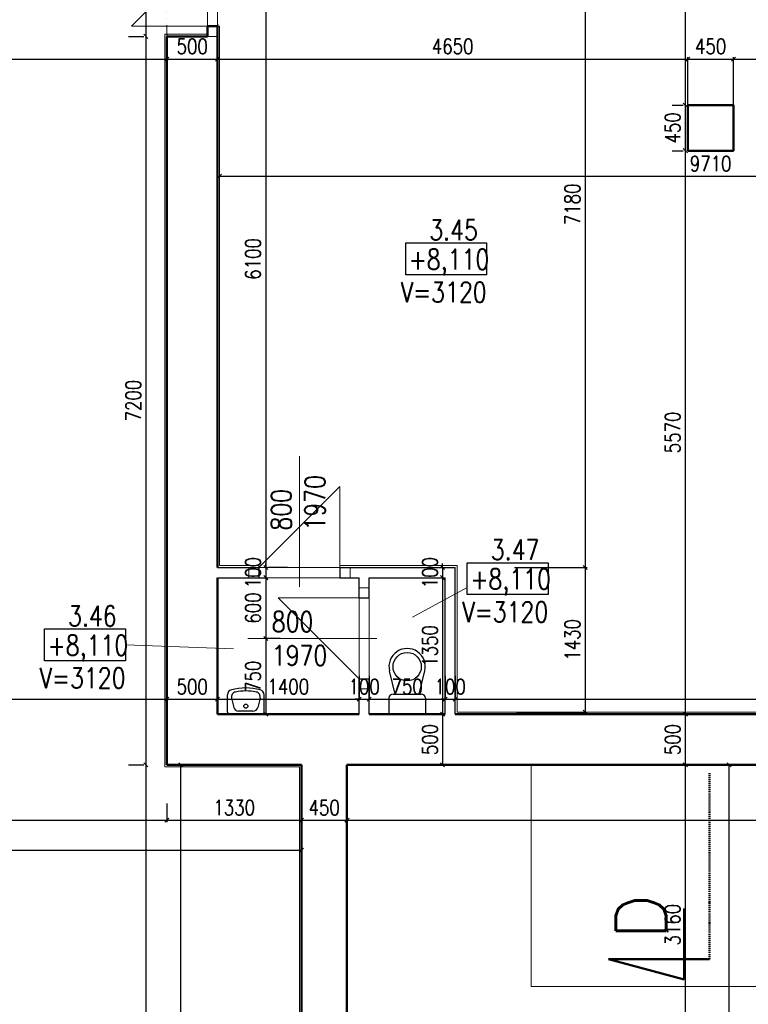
# Model space of a CAD drawing. Header units: millimetres. Extents: x -238874 to 551972, y -298952 to 658415.
# Tile 598 of 656: x 57042 to 64246, y 304621 to 314352. Entities that reach past the tile are written whole.
import ezdxf

# ---------------------------------------------------------------- set-up
doc = ezdxf.new("R2010")
doc.units = ezdxf.units.MM
doc.header["$LTSCALE"] = 20
doc.linetypes.add('DASHDOT', pattern=[1, 0.5, -0.25, 0, -0.25])
doc.linetypes.add('DIVIDE2', pattern=[15.875, 6.35, -3.175, 0, -3.175, 0, -3.175])
for name, color, linetype in [('CZ', 255, 'Continuous'), ('KOTY', 8, 'Continuous'), ('ODPADY', 42, 'Continuous'), ('ZDP', 50, 'Continuous')]:
    doc.layers.add(name, color=color, linetype=linetype)
doc.layers.add('NOSNÉ', color=8, linetype='Continuous', lineweight=50)
doc.layers.add('PRUCHODY', color=7, linetype='Continuous', lineweight=18)
doc.styles.add('ROMANS', font='romans', dxfattribs={"width": 0.8})
doc.styles.add('SIMPLEX', font='SIMPLEX.shx', dxfattribs={"width": 0.8, "bigfont": 'CAD13.shx'})
doc.styles.get("Standard").update_dxf_attribs({"font": 'simplex.shx', "width": 0.8})
doc.dimstyles.new('CKA', dxfattribs={"dimtxt": 200, "dimasz": 40, "dimexe": 20, "dimexo": 0.2, "dimgap": 50, "dimtad": 1, "dimdec": 0, "dimrnd": 1, "dimzin": 0, "dimdsep": 46, "dimtxsty": 'Standard', "dimblk1": 'OBLIQUE', "dimblk2": 'OBLIQUE', "dimsah": 1, "dimcen": 0.09, "dimclrd": 253, "dimclre": 253, "dimclrt": 253, "dimadec": 0, "dimazin": 0, "dimtfac": 1, "dimtdec": 0, "dimtix": 1, "dimtmove": 2, "dimatfit": 3, "dimfxl": 1, "dimtolj": 1, "dimtzin": 0, "dimarcsym": 0})

# ---------------------------------------------------------------- blocks, each defined once
blk = doc.blocks.new('_OBLIQUE')
at = {"color": 0, "linetype": 'ByBlock'}
blk.add_line((-0.5, -0.5), (0.5, 0.5), dxfattribs=at)
blk = doc.blocks.new('*D2866')
at = {"layer": 'DEFPOINTS', "color": 0, "transparency": 16777216}
for p in [(63623.1, 313507), (63873, 313507), (63873, 313057)]:
    blk.add_point(p, dxfattribs=at)
at = {"layer": 'KOTY', "lineweight": -2, "transparency": 16777216}
for p, q in [((63492.2, 313507), (63603.1, 313507)), ((63623.1, 313057), (63623.1, 313507))]:
    blk.add_line(p, q, dxfattribs=at)
at = {"layer": 'KOTY', "lineweight": -2, "transparency": 16777216, "xscale": 40, "yscale": 40, "zscale": 40}
for p, rotation in [((63623.1, 313507), 90), ((63623.1, 313057), 270)]:
    blk.add_blockref('_OBLIQUE', p, dxfattribs=dict(at, rotation=rotation))
at = {"layer": 'KOTY', "transparency": 16777216, "insert": (63498.1, 313282), "char_height": 150, "attachment_point": 5, "rotation": 90, "style": 'SIMPLEX'}
blk.add_mtext('\\A1;450', dxfattribs=at)
blk = doc.blocks.new('*D2867')
at = {"layer": 'DEFPOINTS', "color": 0, "transparency": 16777216}
for p in [(63623.1, 319087), (63948, 319087), (63873, 313507)]:
    blk.add_point(p, dxfattribs=at)
at = {"layer": 'KOTY', "lineweight": -2, "transparency": 16777216}
for p, q in [((63567.2, 319087), (63603.1, 319087)), ((63623.1, 313507), (63623.1, 319087))]:
    blk.add_line(p, q, dxfattribs=at)
at = {"layer": 'KOTY', "lineweight": -2, "transparency": 16777216, "xscale": 40, "yscale": 40, "zscale": 40}
for p, rotation in [((63623.1, 319087), 90), ((63623.1, 313507), 270)]:
    blk.add_blockref('_OBLIQUE', p, dxfattribs=dict(at, rotation=rotation))
at = {"layer": 'KOTY', "transparency": 16777216, "insert": (63498.1, 316297), "char_height": 150, "attachment_point": 5, "rotation": 90, "style": 'SIMPLEX'}
blk.add_mtext('\\A1;5580', dxfattribs=at)
blk = doc.blocks.new('*D2868')
at = {"layer": 'DEFPOINTS', "color": 0, "transparency": 16777216}
for p in [(68728, 312803.5), (59018, 311622), (68728, 311622)]:
    blk.add_point(p, dxfattribs=at)
at = {"layer": 'KOTY', "lineweight": -2, "transparency": 16777216}
for p, q in [((59018, 312803.5), (68728, 312803.5)), ((68728, 312002.8), (68728, 312823.5))]:
    blk.add_line(p, q, dxfattribs=at)
at = {"layer": 'KOTY', "lineweight": -2, "transparency": 16777216, "xscale": 40, "yscale": 40, "zscale": 40, "rotation": 180}
blk.add_blockref('_OBLIQUE', (59018, 312803.5), dxfattribs=at)
at = {"layer": 'KOTY', "lineweight": -2, "transparency": 16777216, "xscale": 40, "yscale": 40, "zscale": 40}
blk.add_blockref('_OBLIQUE', (68728, 312803.5), dxfattribs=at)
at = {"layer": 'KOTY', "transparency": 16777216, "insert": (63873, 312928.5), "char_height": 150, "attachment_point": 5, "style": 'SIMPLEX'}
blk.add_mtext('\\A1;9710', dxfattribs=at)
blk = doc.blocks.new('*D2869')
at = {"layer": 'DEFPOINTS', "color": 0, "transparency": 16777216}
for p in [(58998, 313927.3), (63648, 313962.5), (63648, 312922.3)]:
    blk.add_point(p, dxfattribs=at)
at = {"layer": 'KOTY', "lineweight": -2, "transparency": 16777216}
for p, q in [((58998, 313962.5), (63648, 313962.5)), ((63648, 313303.1), (63648, 313982.5))]:
    blk.add_line(p, q, dxfattribs=at)
at = {"layer": 'KOTY', "lineweight": -2, "transparency": 16777216, "xscale": 40, "yscale": 40, "zscale": 40, "rotation": 180}
blk.add_blockref('_OBLIQUE', (58998, 313962.5), dxfattribs=at)
at = {"layer": 'KOTY', "lineweight": -2, "transparency": 16777216, "xscale": 40, "yscale": 40, "zscale": 40}
blk.add_blockref('_OBLIQUE', (63648, 313962.5), dxfattribs=at)
at = {"layer": 'KOTY', "transparency": 16777216, "insert": (61323, 314087.5), "char_height": 150, "attachment_point": 5, "style": 'SIMPLEX'}
blk.add_mtext('\\A1;4650', dxfattribs=at)
blk = doc.blocks.new('*D2870')
at = {"layer": 'DEFPOINTS', "color": 0, "transparency": 16777216}
for p in [(68748, 307635), (61348, 307487), (68748, 307487)]:
    blk.add_point(p, dxfattribs=at)
at = {"layer": 'KOTY', "lineweight": -2, "transparency": 16777216}
for p, q in [((68748, 307867.8), (68748, 307655)), ((61348, 307635), (68748, 307635))]:
    blk.add_line(p, q, dxfattribs=at)
at = {"layer": 'KOTY', "lineweight": -2, "transparency": 16777216, "xscale": 40, "yscale": 40, "zscale": 40, "rotation": 180}
blk.add_blockref('_OBLIQUE', (61348, 307635), dxfattribs=at)
at = {"layer": 'KOTY', "lineweight": -2, "transparency": 16777216, "xscale": 40, "yscale": 40, "zscale": 40}
blk.add_blockref('_OBLIQUE', (68748, 307635), dxfattribs=at)
at = {"layer": 'KOTY', "transparency": 16777216, "insert": (65048, 307760), "char_height": 150, "attachment_point": 5, "style": 'SIMPLEX'}
blk.add_mtext('\\A1;7400', dxfattribs=at)
blk = doc.blocks.new('*D2871')
at = {"layer": 'DEFPOINTS', "color": 0, "transparency": 16777216}
for p in [(61248, 307487), (63623.1, 307487), (60278, 306987)]:
    blk.add_point(p, dxfattribs=at)
at = {"layer": 'KOTY', "lineweight": -2, "transparency": 16777216}
for p, q in [((61628.7, 307487), (63643.1, 307487)), ((63623.1, 306987), (63623.1, 307487))]:
    blk.add_line(p, q, dxfattribs=at)
at = {"layer": 'KOTY', "lineweight": -2, "transparency": 16777216, "xscale": 40, "yscale": 40, "zscale": 40}
for p, rotation in [((63623.1, 307487), 90), ((63623.1, 306987), 270)]:
    blk.add_blockref('_OBLIQUE', p, dxfattribs=dict(at, rotation=rotation))
at = {"layer": 'KOTY', "transparency": 16777216, "insert": (63498.1, 307237), "char_height": 150, "attachment_point": 5, "rotation": 90, "style": 'SIMPLEX'}
blk.add_mtext('\\A1;500', dxfattribs=at)
blk = doc.blocks.new('*D2872')
at = {"layer": 'DEFPOINTS', "color": 0, "transparency": 16777216}
for p in [(60278, 306987), (63623.1, 306987), (60278, 303827)]:
    blk.add_point(p, dxfattribs=at)
at = {"layer": 'KOTY', "lineweight": -2, "transparency": 16777216}
for p, q in [((60658.7, 306987), (63643.1, 306987)), ((63623.1, 303827), (63623.1, 306987))]:
    blk.add_line(p, q, dxfattribs=at)
at = {"layer": 'KOTY', "lineweight": -2, "transparency": 16777216, "xscale": 40, "yscale": 40, "zscale": 40}
for p, rotation in [((63623.1, 306987), 90), ((63623.1, 303827), 270)]:
    blk.add_blockref('_OBLIQUE', p, dxfattribs=dict(at, rotation=rotation))
at = {"layer": 'KOTY', "transparency": 16777216, "insert": (63498.1, 305407), "char_height": 150, "attachment_point": 5, "rotation": 90, "style": 'SIMPLEX'}
blk.add_mtext('\\A1;3160', dxfattribs=at)
blk = doc.blocks.new('*D2874')
at = {"layer": 'DEFPOINTS', "color": 0, "transparency": 16777216}
for p in [(60278, 306987), (69248, 306987), (69248, 306439.4)]:
    blk.add_point(p, dxfattribs=at)
at = {"layer": 'KOTY', "lineweight": -2, "transparency": 16777216}
for p, q in [((69248, 306606.2), (69248, 306419.4)), ((60278, 306439.4), (69248, 306439.4))]:
    blk.add_line(p, q, dxfattribs=at)
at = {"layer": 'KOTY', "lineweight": -2, "transparency": 16777216, "xscale": 40, "yscale": 40, "zscale": 40, "rotation": 180}
blk.add_blockref('_OBLIQUE', (60278, 306439.4), dxfattribs=at)
at = {"layer": 'KOTY', "lineweight": -2, "transparency": 16777216, "xscale": 40, "yscale": 40, "zscale": 40}
blk.add_blockref('_OBLIQUE', (69248, 306439.4), dxfattribs=at)
at = {"layer": 'KOTY', "transparency": 16777216, "insert": (64763, 306564.4), "char_height": 150, "attachment_point": 5, "style": 'SIMPLEX'}
blk.add_mtext('\\A1;8970', dxfattribs=at)
blk = doc.blocks.new('*D2875')
at = {"layer": 'DEFPOINTS', "color": 0, "transparency": 16777216}
for p in [(63623.1, 313057), (63873, 313057), (61248, 307487)]:
    blk.add_point(p, dxfattribs=at)
at = {"layer": 'KOTY', "lineweight": -2, "transparency": 16777216}
for p, q in [((63492.2, 313057), (63603.1, 313057)), ((63623.1, 307487), (63623.1, 313057))]:
    blk.add_line(p, q, dxfattribs=at)
at = {"layer": 'KOTY', "lineweight": -2, "transparency": 16777216, "xscale": 40, "yscale": 40, "zscale": 40}
for p, rotation in [((63623.1, 313057), 90), ((63623.1, 307487), 270)]:
    blk.add_blockref('_OBLIQUE', p, dxfattribs=dict(at, rotation=rotation))
at = {"layer": 'KOTY', "transparency": 16777216, "insert": (63498.1, 310272), "char_height": 150, "attachment_point": 5, "rotation": 90, "style": 'SIMPLEX'}
blk.add_mtext('\\A1;5570', dxfattribs=at)
blk = doc.blocks.new('*D2883')
at = {"layer": 'DEFPOINTS', "color": 0, "transparency": 16777216}
for p in [(58636.2, 306987), (59828, 306987), (59828, 297122)]:
    blk.add_point(p, dxfattribs=at)
at = {"layer": 'KOTY', "lineweight": -2, "transparency": 16777216}
for p, q in [((59447.2, 306987), (58616.2, 306987)), ((58636.2, 297122), (58636.2, 306987))]:
    blk.add_line(p, q, dxfattribs=at)
at = {"layer": 'KOTY', "lineweight": -2, "transparency": 16777216, "xscale": 40, "yscale": 40, "zscale": 40}
for p, rotation in [((58636.2, 306987), 90), ((58636.2, 297122), 270)]:
    blk.add_blockref('_OBLIQUE', p, dxfattribs=dict(at, rotation=rotation))
at = {"layer": 'KOTY', "transparency": 16777216, "insert": (58511.2, 302054.5), "char_height": 150, "attachment_point": 5, "rotation": 90, "style": 'SIMPLEX'}
blk.add_mtext('\\A1;9865', dxfattribs=at)
blk = doc.blocks.new('*D2899')
at = {"layer": 'DEFPOINTS', "color": 0, "transparency": 16777216}
for p in [(53248, 314317.3), (58498, 313962.5), (58498, 313827.3)]:
    blk.add_point(p, dxfattribs=at)
at = {"layer": 'KOTY', "lineweight": -2, "transparency": 16777216}
for p, q in [((58498, 314208.1), (58498, 313982.5)), ((53248, 313962.5), (58498, 313962.5))]:
    blk.add_line(p, q, dxfattribs=at)
at = {"layer": 'KOTY', "lineweight": -2, "transparency": 16777216, "xscale": 40, "yscale": 40, "zscale": 40, "rotation": 180}
blk.add_blockref('_OBLIQUE', (53248, 313962.5), dxfattribs=at)
at = {"layer": 'KOTY', "lineweight": -2, "transparency": 16777216, "xscale": 40, "yscale": 40, "zscale": 40}
blk.add_blockref('_OBLIQUE', (58498, 313962.5), dxfattribs=at)
at = {"layer": 'KOTY', "transparency": 16777216, "insert": (55873, 314087.5), "char_height": 150, "attachment_point": 5, "style": 'SIMPLEX'}
blk.add_mtext('\\A1;5250', dxfattribs=at)
blk = doc.blocks.new('*D2902')
at = {"layer": 'DEFPOINTS', "color": 0, "transparency": 16777216}
for p in [(52948, 307837), (58498, 307635), (58498, 306987)]:
    blk.add_point(p, dxfattribs=at)
at = {"layer": 'KOTY', "lineweight": -2, "transparency": 16777216}
for p, q in [((52948, 307635), (58498, 307635)), ((58498, 307367.8), (58498, 307655))]:
    blk.add_line(p, q, dxfattribs=at)
at = {"layer": 'KOTY', "lineweight": -2, "transparency": 16777216, "xscale": 40, "yscale": 40, "zscale": 40, "rotation": 180}
blk.add_blockref('_OBLIQUE', (52948, 307635), dxfattribs=at)
at = {"layer": 'KOTY', "lineweight": -2, "transparency": 16777216, "xscale": 40, "yscale": 40, "zscale": 40}
blk.add_blockref('_OBLIQUE', (58498, 307635), dxfattribs=at)
at = {"layer": 'KOTY', "transparency": 16777216, "insert": (55723, 307760), "char_height": 150, "attachment_point": 5, "style": 'SIMPLEX'}
blk.add_mtext('\\A1;5550', dxfattribs=at)
blk = doc.blocks.new('*D2903')
at = {"layer": 'DEFPOINTS', "color": 0, "transparency": 16777216}
for p in [(59828, 306144.9), (52948, 305944.7), (59828, 305944.7)]:
    blk.add_point(p, dxfattribs=at)
at = {"layer": 'KOTY', "lineweight": -2, "transparency": 16777216}
for p, q in [((59828, 306325.5), (59828, 306164.9)), ((52948, 306144.9), (59828, 306144.9))]:
    blk.add_line(p, q, dxfattribs=at)
at = {"layer": 'KOTY', "lineweight": -2, "transparency": 16777216, "xscale": 40, "yscale": 40, "zscale": 40, "rotation": 180}
blk.add_blockref('_OBLIQUE', (52948, 306144.9), dxfattribs=at)
at = {"layer": 'KOTY', "lineweight": -2, "transparency": 16777216, "xscale": 40, "yscale": 40, "zscale": 40}
blk.add_blockref('_OBLIQUE', (59828, 306144.9), dxfattribs=at)
at = {"layer": 'KOTY', "transparency": 16777216, "insert": (56388, 306269.9), "char_height": 150, "attachment_point": 5, "style": 'SIMPLEX'}
blk.add_mtext('\\A1;6880', dxfattribs=at)
blk = doc.blocks.new('*D2904')
at = {"layer": 'DEFPOINTS', "color": 0, "transparency": 16777216}
for p in [(52948, 307837), (58498, 306987), (58498, 306439.4)]:
    blk.add_point(p, dxfattribs=at)
at = {"layer": 'KOTY', "lineweight": -2, "transparency": 16777216}
for p, q in [((58498, 306606.2), (58498, 306419.4)), ((52948, 306439.4), (58498, 306439.4))]:
    blk.add_line(p, q, dxfattribs=at)
at = {"layer": 'KOTY', "lineweight": -2, "transparency": 16777216, "xscale": 40, "yscale": 40, "zscale": 40, "rotation": 180}
blk.add_blockref('_OBLIQUE', (52948, 306439.4), dxfattribs=at)
at = {"layer": 'KOTY', "lineweight": -2, "transparency": 16777216, "xscale": 40, "yscale": 40, "zscale": 40}
blk.add_blockref('_OBLIQUE', (58498, 306439.4), dxfattribs=at)
at = {"layer": 'KOTY', "transparency": 16777216, "insert": (55723, 306564.4), "char_height": 150, "attachment_point": 5, "style": 'SIMPLEX'}
blk.add_mtext('\\A1;5550', dxfattribs=at)
blk = doc.blocks.new('*D2923')
at = {"layer": 'DEFPOINTS', "color": 0, "transparency": 16777216}
for p in [(62451.9, 316117), (61551.9, 308937), (62632, 308937)]:
    blk.add_point(p, dxfattribs=at)
at = {"layer": 'KOTY', "lineweight": -2, "transparency": 16777216}
for p, q in [((62632, 316117), (62632, 308937)), ((61932.7, 308937), (62652, 308937))]:
    blk.add_line(p, q, dxfattribs=at)
at = {"layer": 'KOTY', "lineweight": -2, "transparency": 16777216, "xscale": 40, "yscale": 40, "zscale": 40}
for p, rotation in [((62632, 316117), 90), ((62632, 308937), 270)]:
    blk.add_blockref('_OBLIQUE', p, dxfattribs=dict(at, rotation=rotation))
at = {"layer": 'KOTY', "transparency": 16777216, "insert": (62507, 312527), "char_height": 150, "attachment_point": 5, "rotation": 90, "style": 'SIMPLEX'}
blk.add_mtext('\\A1;7180', dxfattribs=at)
blk = doc.blocks.new('*D2924')
at = {"layer": 'DEFPOINTS', "color": 0, "transparency": 16777216}
for p in [(59590.6, 315037), (59308, 308937), (59474.5, 308937)]:
    blk.add_point(p, dxfattribs=at)
at = {"layer": 'KOTY', "lineweight": -2, "transparency": 16777216}
for p, q in [((59474.5, 315037), (59474.5, 308937)), ((59688.7, 308937), (59494.5, 308937))]:
    blk.add_line(p, q, dxfattribs=at)
at = {"layer": 'KOTY', "lineweight": -2, "transparency": 16777216, "xscale": 40, "yscale": 40, "zscale": 40}
for p, rotation in [((59474.5, 315037), 90), ((59474.5, 308937), 270)]:
    blk.add_blockref('_OBLIQUE', p, dxfattribs=dict(at, rotation=rotation))
at = {"layer": 'KOTY', "transparency": 16777216, "insert": (59349.5, 311987), "char_height": 150, "attachment_point": 5, "rotation": 90, "style": 'SIMPLEX'}
blk.add_mtext('\\A1;6100', dxfattribs=at)
blk = doc.blocks.new('*D2925')
at = {"layer": 'DEFPOINTS', "color": 0, "transparency": 16777216}
for p in [(58498, 314187), (58290.4, 306987), (58498, 306987)]:
    blk.add_point(p, dxfattribs=at)
at = {"layer": 'KOTY', "lineweight": -2, "transparency": 16777216}
for p, q in [((58290.4, 314187), (58290.4, 306987)), ((58117.2, 306987), (58270.4, 306987))]:
    blk.add_line(p, q, dxfattribs=at)
at = {"layer": 'KOTY', "lineweight": -2, "transparency": 16777216, "xscale": 40, "yscale": 40, "zscale": 40}
for p, rotation in [((58290.4, 314187), 90), ((58290.4, 306987), 270)]:
    blk.add_blockref('_OBLIQUE', p, dxfattribs=dict(at, rotation=rotation))
at = {"layer": 'KOTY', "transparency": 16777216, "insert": (58165.4, 310587), "char_height": 150, "attachment_point": 5, "rotation": 90, "style": 'SIMPLEX'}
blk.add_mtext('\\A1;7200', dxfattribs=at)
blk = doc.blocks.new('*D2926')
at = {"layer": 'DEFPOINTS', "color": 0, "transparency": 16777216}
for p in [(59998, 308237), (59474.5, 307487), (59474.5, 307487)]:
    blk.add_point(p, dxfattribs=at)
at = {"layer": 'KOTY', "lineweight": -2, "transparency": 16777216}
for p, q in [((59474.5, 308237), (59474.5, 307487)), ((59093.8, 307487), (59454.5, 307487))]:
    blk.add_line(p, q, dxfattribs=at)
at = {"layer": 'KOTY', "lineweight": -2, "transparency": 16777216, "xscale": 40, "yscale": 40, "zscale": 40}
for p, rotation in [((59474.5, 308237), 90), ((59474.5, 307487), 270)]:
    blk.add_blockref('_OBLIQUE', p, dxfattribs=dict(at, rotation=rotation))
at = {"layer": 'KOTY', "transparency": 16777216, "insert": (59349.5, 307862), "char_height": 150, "attachment_point": 5, "rotation": 90, "style": 'SIMPLEX'}
blk.add_mtext('\\A1;750', dxfattribs=at)
blk = doc.blocks.new('*D2927')
at = {"layer": 'DEFPOINTS', "color": 0, "transparency": 16777216}
for p in [(58998, 308837), (59474.5, 308237), (59998, 308237)]:
    blk.add_point(p, dxfattribs=at)
at = {"layer": 'KOTY', "lineweight": -2, "transparency": 16777216}
for p, q in [((59474.5, 308837), (59474.5, 308237)), ((59617.2, 308237), (59454.5, 308237))]:
    blk.add_line(p, q, dxfattribs=at)
at = {"layer": 'KOTY', "lineweight": -2, "transparency": 16777216, "xscale": 40, "yscale": 40, "zscale": 40}
for p, rotation in [((59474.5, 308837), 90), ((59474.5, 308237), 270)]:
    blk.add_blockref('_OBLIQUE', p, dxfattribs=dict(at, rotation=rotation))
at = {"layer": 'KOTY', "transparency": 16777216, "insert": (59349.5, 308537), "char_height": 150, "attachment_point": 5, "rotation": 90, "style": 'SIMPLEX'}
blk.add_mtext('\\A1;600', dxfattribs=at)
blk = doc.blocks.new('*D2928')
at = {"layer": 'DEFPOINTS', "color": 0, "transparency": 16777216}
for p in [(60398, 307635), (58998, 307487), (60398, 307487)]:
    blk.add_point(p, dxfattribs=at)
at = {"layer": 'KOTY', "lineweight": -2, "transparency": 16777216}
for p, q in [((60398, 307867.8), (60398, 307655)), ((58998, 307635), (60398, 307635))]:
    blk.add_line(p, q, dxfattribs=at)
at = {"layer": 'KOTY', "lineweight": -2, "transparency": 16777216, "xscale": 40, "yscale": 40, "zscale": 40, "rotation": 180}
blk.add_blockref('_OBLIQUE', (58998, 307635), dxfattribs=at)
at = {"layer": 'KOTY', "lineweight": -2, "transparency": 16777216, "xscale": 40, "yscale": 40, "zscale": 40}
blk.add_blockref('_OBLIQUE', (60398, 307635), dxfattribs=at)
at = {"layer": 'KOTY', "transparency": 16777216, "insert": (59698, 307760), "char_height": 150, "attachment_point": 5, "style": 'SIMPLEX'}
blk.add_mtext('\\A1;1400', dxfattribs=at)
blk = doc.blocks.new('*D2929')
at = {"layer": 'DEFPOINTS', "color": 0, "transparency": 16777216}
for p in [(58498, 306987), (59828, 306987), (59828, 306439.4)]:
    blk.add_point(p, dxfattribs=at)
at = {"layer": 'KOTY', "lineweight": -2, "transparency": 16777216}
for p, q in [((59828, 306606.2), (59828, 306419.4)), ((58498, 306439.4), (59828, 306439.4))]:
    blk.add_line(p, q, dxfattribs=at)
at = {"layer": 'KOTY', "lineweight": -2, "transparency": 16777216, "xscale": 40, "yscale": 40, "zscale": 40, "rotation": 180}
blk.add_blockref('_OBLIQUE', (58498, 306439.4), dxfattribs=at)
at = {"layer": 'KOTY', "lineweight": -2, "transparency": 16777216, "xscale": 40, "yscale": 40, "zscale": 40}
blk.add_blockref('_OBLIQUE', (59828, 306439.4), dxfattribs=at)
at = {"layer": 'KOTY', "transparency": 16777216, "insert": (59163, 306564.4), "char_height": 150, "attachment_point": 5, "style": 'SIMPLEX'}
blk.add_mtext('\\A1;1330', dxfattribs=at)
blk = doc.blocks.new('*D2930')
at = {"layer": 'DEFPOINTS', "color": 0, "transparency": 16777216}
for p in [(59308, 308937), (58998, 308837), (59474.5, 308837)]:
    blk.add_point(p, dxfattribs=at)
at = {"layer": 'KOTY', "lineweight": -2, "transparency": 16777216}
for p, q in [((59474.5, 308937), (59474.5, 308977)), ((59474.5, 308937), (59474.5, 308837)), ((59378.7, 308837), (59494.5, 308837)), ((59474.5, 308837), (59474.5, 308797))]:
    blk.add_line(p, q, dxfattribs=at)
at = {"layer": 'KOTY', "lineweight": -2, "transparency": 16777216, "xscale": 40, "yscale": 40, "zscale": 40}
for p, rotation in [((59474.5, 308937), 270), ((59474.5, 308837), 90)]:
    blk.add_blockref('_OBLIQUE', p, dxfattribs=dict(at, rotation=rotation))
at = {"layer": 'KOTY', "transparency": 16777216, "insert": (59349.5, 308887), "char_height": 150, "attachment_point": 5, "rotation": 90, "style": 'SIMPLEX'}
blk.add_mtext('\\A1;100', dxfattribs=at)
blk = doc.blocks.new('*D2931')
at = {"layer": 'DEFPOINTS', "color": 0, "transparency": 16777216}
for p in [(58998, 307635), (58998, 307487), (58498, 306987)]:
    blk.add_point(p, dxfattribs=at)
at = {"layer": 'KOTY', "lineweight": -2, "transparency": 16777216}
for p, q in [((58998, 307867.8), (58998, 307655)), ((58498, 307635), (58998, 307635))]:
    blk.add_line(p, q, dxfattribs=at)
at = {"layer": 'KOTY', "lineweight": -2, "transparency": 16777216, "xscale": 40, "yscale": 40, "zscale": 40, "rotation": 180}
blk.add_blockref('_OBLIQUE', (58498, 307635), dxfattribs=at)
at = {"layer": 'KOTY', "lineweight": -2, "transparency": 16777216, "xscale": 40, "yscale": 40, "zscale": 40}
blk.add_blockref('_OBLIQUE', (58998, 307635), dxfattribs=at)
at = {"layer": 'KOTY', "transparency": 16777216, "insert": (58748, 307760), "char_height": 150, "attachment_point": 5, "style": 'SIMPLEX'}
blk.add_mtext('\\A1;500', dxfattribs=at)
blk = doc.blocks.new('*D2932')
at = {"layer": 'DEFPOINTS', "color": 0, "transparency": 16777216}
for p in [(61371, 307487), (61223.1, 306987), (61223.1, 306987)]:
    blk.add_point(p, dxfattribs=at)
at = {"layer": 'KOTY', "lineweight": -2, "transparency": 16777216}
for p, q in [((61223.1, 307487), (61223.1, 306987)), ((60842.4, 306987), (61203.1, 306987))]:
    blk.add_line(p, q, dxfattribs=at)
at = {"layer": 'KOTY', "lineweight": -2, "transparency": 16777216, "xscale": 40, "yscale": 40, "zscale": 40}
for p, rotation in [((61223.1, 307487), 90), ((61223.1, 306987), 270)]:
    blk.add_blockref('_OBLIQUE', p, dxfattribs=dict(at, rotation=rotation))
at = {"layer": 'KOTY', "transparency": 16777216, "insert": (61098.1, 307237), "char_height": 150, "attachment_point": 5, "rotation": 90, "style": 'SIMPLEX'}
blk.add_mtext('\\A1;500', dxfattribs=at)
blk = doc.blocks.new('*D2933')
at = {"layer": 'DEFPOINTS', "color": 0, "transparency": 16777216}
for p in [(61471, 308837), (61223.1, 307487), (61371, 307487)]:
    blk.add_point(p, dxfattribs=at)
at = {"layer": 'KOTY', "lineweight": -2, "transparency": 16777216}
for p, q in [((61223.1, 308837), (61223.1, 307487)), ((60990.2, 307487), (61203.1, 307487))]:
    blk.add_line(p, q, dxfattribs=at)
at = {"layer": 'KOTY', "lineweight": -2, "transparency": 16777216, "xscale": 40, "yscale": 40, "zscale": 40}
for p, rotation in [((61223.1, 308837), 90), ((61223.1, 307487), 270)]:
    blk.add_blockref('_OBLIQUE', p, dxfattribs=dict(at, rotation=rotation))
at = {"layer": 'KOTY', "transparency": 16777216, "insert": (61098.1, 308162), "char_height": 150, "attachment_point": 5, "rotation": 90, "style": 'SIMPLEX'}
blk.add_mtext('\\A1;1350', dxfattribs=at)
blk = doc.blocks.new('*D2934')
at = {"layer": 'DEFPOINTS', "color": 0, "transparency": 16777216}
for p in [(61471, 308937), (61223.1, 308837), (61471, 308837)]:
    blk.add_point(p, dxfattribs=at)
at = {"layer": 'KOTY', "lineweight": -2, "transparency": 16777216}
for p, q in [((61223.1, 308937), (61223.1, 308977)), ((61223.1, 308937), (61223.1, 308837)), ((61090.2, 308837), (61203.1, 308837)), ((61223.1, 308837), (61223.1, 308797))]:
    blk.add_line(p, q, dxfattribs=at)
at = {"layer": 'KOTY', "lineweight": -2, "transparency": 16777216, "xscale": 40, "yscale": 40, "zscale": 40}
for p, rotation in [((61223.1, 308937), 270), ((61223.1, 308837), 90)]:
    blk.add_blockref('_OBLIQUE', p, dxfattribs=dict(at, rotation=rotation))
at = {"layer": 'KOTY', "transparency": 16777216, "insert": (61098.1, 308887), "char_height": 150, "attachment_point": 5, "rotation": 90, "style": 'SIMPLEX'}
blk.add_mtext('\\A1;100', dxfattribs=at)
blk = doc.blocks.new('*D2935')
at = {"layer": 'DEFPOINTS', "color": 0, "transparency": 16777216}
for p in [(61348, 307635), (61248, 307487), (61348, 307487)]:
    blk.add_point(p, dxfattribs=at)
at = {"layer": 'KOTY', "lineweight": -2, "transparency": 16777216}
for p, q in [((61348, 307867.8), (61348, 307655)), ((61248, 307635), (61208, 307635)), ((61248, 307635), (61348, 307635)), ((61348, 307635), (61388, 307635))]:
    blk.add_line(p, q, dxfattribs=at)
at = {"layer": 'KOTY', "lineweight": -2, "transparency": 16777216, "xscale": 40, "yscale": 40, "zscale": 40}
blk.add_blockref('_OBLIQUE', (61248, 307635), dxfattribs=at)
at = {"layer": 'KOTY', "lineweight": -2, "transparency": 16777216, "xscale": 40, "yscale": 40, "zscale": 40, "rotation": 180}
blk.add_blockref('_OBLIQUE', (61348, 307635), dxfattribs=at)
at = {"layer": 'KOTY', "transparency": 16777216, "insert": (61298, 307760), "char_height": 150, "attachment_point": 5, "style": 'SIMPLEX'}
blk.add_mtext('\\A1;100', dxfattribs=at)
blk = doc.blocks.new('*D2936')
at = {"layer": 'DEFPOINTS', "color": 0, "transparency": 16777216}
for p in [(61248, 307635), (60498, 307487), (61248, 307487)]:
    blk.add_point(p, dxfattribs=at)
at = {"layer": 'KOTY', "lineweight": -2, "transparency": 16777216}
for p, q in [((61248, 307867.8), (61248, 307655)), ((60498, 307635), (61248, 307635))]:
    blk.add_line(p, q, dxfattribs=at)
at = {"layer": 'KOTY', "lineweight": -2, "transparency": 16777216, "xscale": 40, "yscale": 40, "zscale": 40, "rotation": 180}
blk.add_blockref('_OBLIQUE', (60498, 307635), dxfattribs=at)
at = {"layer": 'KOTY', "lineweight": -2, "transparency": 16777216, "xscale": 40, "yscale": 40, "zscale": 40}
blk.add_blockref('_OBLIQUE', (61248, 307635), dxfattribs=at)
at = {"layer": 'KOTY', "transparency": 16777216, "insert": (60873, 307760), "char_height": 150, "attachment_point": 5, "style": 'SIMPLEX'}
blk.add_mtext('\\A1;750', dxfattribs=at)
blk = doc.blocks.new('*D2937')
at = {"layer": 'DEFPOINTS', "color": 0, "transparency": 16777216}
for p in [(60498, 307635), (60398, 307487), (60498, 307487)]:
    blk.add_point(p, dxfattribs=at)
at = {"layer": 'KOTY', "lineweight": -2, "transparency": 16777216}
for p, q in [((60498, 307867.8), (60498, 307655)), ((60398, 307635), (60358, 307635)), ((60398, 307635), (60498, 307635)), ((60498, 307635), (60538, 307635))]:
    blk.add_line(p, q, dxfattribs=at)
at = {"layer": 'KOTY', "lineweight": -2, "transparency": 16777216, "xscale": 40, "yscale": 40, "zscale": 40}
blk.add_blockref('_OBLIQUE', (60398, 307635), dxfattribs=at)
at = {"layer": 'KOTY', "lineweight": -2, "transparency": 16777216, "xscale": 40, "yscale": 40, "zscale": 40, "rotation": 180}
blk.add_blockref('_OBLIQUE', (60498, 307635), dxfattribs=at)
at = {"layer": 'KOTY', "transparency": 16777216, "insert": (60448, 307760), "char_height": 150, "attachment_point": 5, "style": 'SIMPLEX'}
blk.add_mtext('\\A1;100', dxfattribs=at)
blk = doc.blocks.new('*D2938')
at = {"layer": 'DEFPOINTS', "color": 0, "transparency": 16777216}
for p in [(59828, 306987), (60278, 306987), (60278, 306439.4)]:
    blk.add_point(p, dxfattribs=at)
at = {"layer": 'KOTY', "lineweight": -2, "transparency": 16777216}
for p, q in [((60278, 306606.2), (60278, 306419.4)), ((59828, 306439.4), (60278, 306439.4))]:
    blk.add_line(p, q, dxfattribs=at)
at = {"layer": 'KOTY', "lineweight": -2, "transparency": 16777216, "xscale": 40, "yscale": 40, "zscale": 40, "rotation": 180}
blk.add_blockref('_OBLIQUE', (59828, 306439.4), dxfattribs=at)
at = {"layer": 'KOTY', "lineweight": -2, "transparency": 16777216, "xscale": 40, "yscale": 40, "zscale": 40}
blk.add_blockref('_OBLIQUE', (60278, 306439.4), dxfattribs=at)
at = {"layer": 'KOTY', "transparency": 16777216, "insert": (60053, 306564.4), "char_height": 150, "attachment_point": 5, "style": 'SIMPLEX'}
blk.add_mtext('\\A1;450', dxfattribs=at)
blk = doc.blocks.new('*D2939')
at = {"layer": 'DEFPOINTS', "color": 0, "transparency": 16777216}
for p in [(61551.9, 308937), (61571.9, 307507), (62632, 307507)]:
    blk.add_point(p, dxfattribs=at)
at = {"layer": 'KOTY', "lineweight": -2, "transparency": 16777216}
for p, q in [((62632, 308937), (62632, 307507)), ((61952.7, 307507), (62652, 307507))]:
    blk.add_line(p, q, dxfattribs=at)
at = {"layer": 'KOTY', "lineweight": -2, "transparency": 16777216, "xscale": 40, "yscale": 40, "zscale": 40}
for p, rotation in [((62632, 308937), 90), ((62632, 307507), 270)]:
    blk.add_blockref('_OBLIQUE', p, dxfattribs=dict(at, rotation=rotation))
at = {"layer": 'KOTY', "transparency": 16777216, "insert": (62507, 308222), "char_height": 150, "attachment_point": 5, "rotation": 90, "style": 'SIMPLEX'}
blk.add_mtext('\\A1;1430', dxfattribs=at)
blk = doc.blocks.new('*D2956')
at = {"layer": 'DEFPOINTS', "color": 0, "transparency": 16777216}
for p in [(58998, 313962.5), (58998, 313927.3), (58498, 313827.3)]:
    blk.add_point(p, dxfattribs=at)
at = {"layer": 'KOTY', "lineweight": -2, "transparency": 16777216}
for p, q in [((58998, 314308.1), (58998, 313982.5)), ((58498, 313962.5), (58998, 313962.5))]:
    blk.add_line(p, q, dxfattribs=at)
at = {"layer": 'KOTY', "lineweight": -2, "transparency": 16777216, "xscale": 40, "yscale": 40, "zscale": 40, "rotation": 180}
blk.add_blockref('_OBLIQUE', (58498, 313962.5), dxfattribs=at)
at = {"layer": 'KOTY', "lineweight": -2, "transparency": 16777216, "xscale": 40, "yscale": 40, "zscale": 40}
blk.add_blockref('_OBLIQUE', (58998, 313962.5), dxfattribs=at)
at = {"layer": 'KOTY', "transparency": 16777216, "insert": (58748, 314087.5), "char_height": 150, "attachment_point": 5, "style": 'SIMPLEX'}
blk.add_mtext('\\A1;500', dxfattribs=at)
blk = doc.blocks.new('*D2957')
at = {"layer": 'DEFPOINTS', "color": 0, "transparency": 16777216}
for p in [(58498, 315887), (58290.4, 314187), (58498, 314187)]:
    blk.add_point(p, dxfattribs=at)
at = {"layer": 'KOTY', "lineweight": -2, "transparency": 16777216}
for p, q in [((58290.4, 315887), (58290.4, 314187)), ((58117.2, 314187), (58270.4, 314187))]:
    blk.add_line(p, q, dxfattribs=at)
at = {"layer": 'KOTY', "lineweight": -2, "transparency": 16777216, "xscale": 40, "yscale": 40, "zscale": 40}
for p, rotation in [((58290.4, 315887), 90), ((58290.4, 314187), 270)]:
    blk.add_blockref('_OBLIQUE', p, dxfattribs=dict(at, rotation=rotation))
at = {"layer": 'KOTY', "transparency": 16777216, "insert": (58165.4, 315037), "char_height": 150, "attachment_point": 5, "rotation": 90, "style": 'SIMPLEX'}
blk.add_mtext('\\A1;1700', dxfattribs=at)
blk = doc.blocks.new('*D3040')
at = {"layer": 'DEFPOINTS', "color": 0, "transparency": 16777216}
for p in [(64098, 313962.5), (63648, 312922.3), (64098, 312922.3)]:
    blk.add_point(p, dxfattribs=at)
at = {"layer": 'KOTY', "lineweight": -2, "transparency": 16777216}
for p, q in [((63648, 313962.5), (64098, 313962.5)), ((64098, 313303.1), (64098, 313982.5))]:
    blk.add_line(p, q, dxfattribs=at)
at = {"layer": 'KOTY', "lineweight": -2, "transparency": 16777216, "xscale": 40, "yscale": 40, "zscale": 40, "rotation": 180}
blk.add_blockref('_OBLIQUE', (63648, 313962.5), dxfattribs=at)
at = {"layer": 'KOTY', "lineweight": -2, "transparency": 16777216, "xscale": 40, "yscale": 40, "zscale": 40}
blk.add_blockref('_OBLIQUE', (64098, 313962.5), dxfattribs=at)
at = {"layer": 'KOTY', "transparency": 16777216, "insert": (63873, 314087.5), "char_height": 150, "attachment_point": 5, "style": 'SIMPLEX'}
blk.add_mtext('\\A1;450', dxfattribs=at)
blk = doc.blocks.new('*D3041')
at = {"layer": 'DEFPOINTS', "color": 0, "transparency": 16777216}
for p in [(68748, 314157.3), (68748, 313962.5), (64098, 312922.3)]:
    blk.add_point(p, dxfattribs=at)
at = {"layer": 'KOTY', "lineweight": -2, "transparency": 16777216}
for p, q in [((64098, 313962.5), (68748, 313962.5)), ((68748, 313776.5), (68748, 313942.5))]:
    blk.add_line(p, q, dxfattribs=at)
at = {"layer": 'KOTY', "lineweight": -2, "transparency": 16777216, "xscale": 40, "yscale": 40, "zscale": 40, "rotation": 180}
blk.add_blockref('_OBLIQUE', (64098, 313962.5), dxfattribs=at)
at = {"layer": 'KOTY', "lineweight": -2, "transparency": 16777216, "xscale": 40, "yscale": 40, "zscale": 40}
blk.add_blockref('_OBLIQUE', (68748, 313962.5), dxfattribs=at)
at = {"layer": 'KOTY', "transparency": 16777216, "insert": (66423, 314087.5), "char_height": 150, "attachment_point": 5, "style": 'SIMPLEX'}
blk.add_mtext('\\A1;4650', dxfattribs=at)

msp = doc.modelspace()

# ---------------------------------------------------------------- linework, layer by layer
at = {"color": 253, "linetype": 'ByBlock'}
for p, q in [((58310.416, 306966.983), (58270.416, 307006.983)), ((58290.416, 306986.983), (58290.416, 277876.983)), ((64019.696, 306986.983), (64075.696, 306986.983)), ((64075.696, 306966.983), (64035.696, 307006.983))]:
    msp.add_line(p, q, dxfattribs=at)
at = {"layer": 'CZ', "color": 7}
for points in [[(60858.575, 312144.98), (61657.601, 312144.98), (61657.601, 311829.042), (60858.575, 311829.042)], [(61467.386, 308985.021), (62266.412, 308985.021), (62266.412, 308669.084), (61467.386, 308669.084)], [(57288.164, 308331.044), (58087.19, 308331.044), (58087.19, 308015.106), (57288.164, 308015.106)]]:
    msp.add_lwpolyline(points, close=True, dxfattribs=at)
at = {"layer": 'DEFPOINTS', "color": 0, "linetype": 'ByBlock'}
for p in [(58497.962, 306986.983), (60277.962, 306986.983), (64055.696, 306986.983)]:
    msp.add_point(p, dxfattribs=at)
at = {"layer": 'KOTY'}
msp.add_line((64055.696, 277376.983), (64055.696, 306986.983), dxfattribs=at)
at = {"layer": 'NOSNÉ'}
for p, q in [((58897.962, 314286.983), (58997.962, 314286.983)), ((58897.962, 314186.983), (58897.962, 314286.983)), ((58997.962, 308936.983), (58997.962, 314286.983)), ((58497.962, 306986.983), (58497.962, 314186.983)), ((58497.962, 314186.983), (58897.962, 314186.983)), ((58997.962, 307486.983), (58997.962, 308836.983)), ((58997.962, 307486.983), (60397.962, 307486.983)), ((60497.962, 307486.983), (61247.962, 307486.983)), ((61347.962, 307486.983), (68747.962, 307486.983)), ((58497.962, 306986.983), (59827.962, 306986.983)), ((59827.962, 303826.983), (59827.962, 306986.983)), ((60277.962, 303826.983), (60277.962, 306986.983)), ((62097.962, 306986.983), (60277.962, 306986.983)), ((62097.962, 306986.983), (69247.962, 306986.983)), ((63612.962, 305567.135), (63612.962, 304866.173)), ((62862.962, 305067.135), (63862.962, 305067.135)), ((62862.962, 305067.135), (63612.962, 304866.173))]:
    msp.add_line(p, q, dxfattribs=at)
at = {"layer": 'NOSNÉ', "color": 7, "linetype": 'DASHDOT'}
msp.add_line((63862.962, 306906.422), (63862.962, 305067.135), dxfattribs=at)
at = {"layer": 'NOSNÉ'}
msp.add_lwpolyline([(63647.962, 313506.983), (64097.962, 313506.983), (64097.962, 313056.983), (63647.962, 313056.983)], close=True, dxfattribs=at)
at = {"layer": 'ODPADY', "color": 9}
for p, q in [((60752.962, 307686.983), (60697.987, 307914.75)), ((60992.962, 307686.983), (61047.937, 307914.75)), ((59097.962, 307506.983), (59097.962, 307679.964)), ((59136.333, 307645.858), (59158.616, 307555.065)), ((59419.592, 307645.858), (59397.309, 307555.065)), ((59457.962, 307506.983), (59457.962, 307679.964)), ((60692.962, 307646.983), (60692.962, 307486.983)), ((60732.962, 307686.983), (61012.962, 307686.983)), ((61052.962, 307646.983), (61052.962, 307486.983)), ((59348.75, 307516.983), (59207.175, 307516.983)), ((59437.962, 307486.983), (59117.962, 307486.983)), ((60692.962, 307486.983), (61052.962, 307486.983))]:
    msp.add_line(p, q, dxfattribs=at)
for centre, radius in [((60872.962, 307956.983), 140), ((59277.962, 307566.983), 20)]:
    msp.add_circle(centre, radius, dxfattribs=at)
for centre, radius, start, end in [((60872.962, 307956.983), 180, 346.4302525, 193.5697475), ((59147.962, 307679.964), 50, 104.9173695, 180), ((59184.891, 307657.776), 50, 101.2995343, 193.789437), ((59277.962, 307191.983), 555, 75.0826305, 104.9173695), ((59277.962, 307191.983), 525, 78.7004657, 101.2995343), ((59371.033, 307657.776), 50, 346.210563, 78.7004657), ((59407.962, 307679.964), 50, 0, 75.0826305), ((60732.962, 307646.983), 40, 90, 180), ((61012.962, 307646.983), 40, 0, 90), ((59117.962, 307506.983), 20, 180, 270), ((59207.175, 307566.983), 50, 193.789437, 270), ((59348.75, 307566.983), 50, 270, 346.210563), ((59437.962, 307506.983), 20, 270, 0)]:
    msp.add_arc(centre, radius, start, end, dxfattribs=at)
at = {"layer": 'PRUCHODY', "linetype": 'DIVIDE2'}
msp.add_line((58497.962, 315886.983), (58497.962, 314186.983), dxfattribs=at)
at = {"layer": 'PRUCHODY'}
for p, q in [((58897.962, 314286.983), (58897.962, 315786.983)), ((58997.962, 315786.983), (58997.962, 314286.983)), ((58147.962, 314286.983), (58897.962, 315036.983)), ((58897.962, 314286.983), (58147.962, 314286.983)), ((58997.962, 314286.983), (59017.962, 314286.983)), ((59017.962, 308956.983), (59017.962, 314286.983)), ((58477.962, 306966.983), (58477.962, 314206.983)), ((58477.962, 314206.983), (58897.962, 314206.983)), ((58897.962, 314186.983), (58997.962, 314186.983)), ((59807.962, 308747.868), (59807.962, 310038.206)), ((60207.962, 309736.983), (59407.962, 308936.983)), ((60207.962, 308936.983), (60207.962, 309736.983)), ((59017.962, 308956.983), (59407.962, 308956.983)), ((59307.962, 308836.983), (59307.962, 308936.983)), ((59407.962, 308936.983), (59407.962, 308956.983)), ((59407.962, 308936.983), (60207.962, 308936.983)), ((60207.962, 308956.983), (61367.962, 308956.983)), ((60307.962, 308836.983), (60307.962, 308936.983)), ((61367.962, 307506.983), (61367.962, 308956.983)), ((60207.962, 308836.983), (59407.962, 308836.983)), ((60397.962, 308736.983), (60497.962, 308736.983)), ((61467.386, 308739.888), (60925.659, 308447.841)), ((59597.962, 308636.983), (60397.962, 307836.983)), ((60397.962, 308636.983), (59597.962, 308636.983)), ((60397.962, 308636.983), (60397.962, 307836.983)), ((60497.962, 308636.983), (60497.962, 307836.983)), ((59296.808, 308236.983), (60571.808, 308236.983)), ((58087.19, 308173.075), (59154.722, 308132.757)), ((60397.962, 307736.983), (60497.962, 307736.983)), ((61367.962, 307506.983), (68727.962, 307506.983)), ((58477.962, 306966.983), (59807.962, 306966.983)), ((59807.962, 303826.983), (59807.962, 306966.983)), ((62097.962, 304796.983), (62097.962, 306986.983)), ((62097.962, 304796.983), (69887.962, 304796.983))]:
    msp.add_line(p, q, dxfattribs=at)
at = {"layer": 'ZDP'}
for p, q in [((58997.962, 308936.983), (59407.962, 308936.983)), ((59407.962, 308936.983), (59407.962, 308836.983)), ((60207.962, 308936.983), (61347.962, 308936.983)), ((60207.962, 308936.983), (60207.962, 308836.983)), ((61347.962, 307486.983), (61347.962, 308936.983)), ((58997.962, 308836.983), (59407.962, 308836.983)), ((60207.962, 308836.983), (60397.962, 308836.983)), ((60397.962, 308636.983), (60397.962, 308836.983)), ((60497.962, 308836.983), (61247.962, 308836.983)), ((60497.962, 308636.983), (60497.962, 308836.983)), ((61247.962, 307486.983), (61247.962, 308836.983)), ((60397.962, 308636.983), (60497.962, 308636.983)), ((60397.962, 307836.983), (60497.962, 307836.983)), ((60397.962, 307486.983), (60397.962, 307836.983)), ((60497.962, 307486.983), (60497.962, 307836.983))]:
    msp.add_line(p, q, dxfattribs=at)

# ---------------------------------------------------------------- texts
at = {"layer": 'CZ', "color": 7, "style": 'ROMANS'}
msp.add_text('D', height=500, rotation=90, dxfattribs=at).set_placement((63434.47, 305259.643))
at = {"layer": 'CZ', "color": 7, "char_height": 200, "width": 1830.1, "attachment_point": 1}
for s, insert in [('3.45', (61091.362, 312372.767)), ('+8,110', (60889.411, 312083.158)), ('V=3120', (60808.775, 311758.445)), ('3.47', (61700.173, 309212.809)), ('+8,110', (61498.222, 308923.2)), ('V=3120', (61417.586, 308598.487)), ('3.46', (57520.951, 308558.831)), ('800\\P1970', (59534.371, 308501.167)), ('+8,110', (57319, 308269.222)), ('V=3120', (57238.364, 307944.509))]:
    msp.add_mtext(s, dxfattribs=dict(at, insert=insert))
at = {"layer": 'CZ', "color": 7, "insert": (59527.58, 309302.205), "char_height": 200, "width": 1830.1, "attachment_point": 1, "rotation": 90}
msp.add_mtext('800\\P1970', dxfattribs=at)

# ---------------------------------------------------------------- dimensions: what is measured, and where the dimension line sits
at = {"layer": 'KOTY'}
for base, p1, p2, angle, text, picture, middle in [((63623.099, 319086.983), (63872.962, 313506.983), (63947.962, 319086.983), 270, '5580', '*D2867', (63498.099, 316296.983)), ((62632.008, 308936.983), (62451.946, 316116.983), (61551.946, 308936.983), 270, '7180', '*D2923', (62507.008, 312526.983)), ((58290.416, 314186.983), (58497.962, 315886.983), (58497.962, 314186.983), 90, '1700', '*D2957', (58165.416, 315036.983)), ((59474.549, 308936.983), (59590.581, 315036.983), (59307.962, 308936.983), 270, '6100', '*D2924', (59349.549, 311986.983)), ((58290.416, 306986.983), (58497.962, 314186.983), (58497.962, 306986.983), 90, '7200', '*D2925', (58165.416, 310586.983)), ((63623.099, 313506.983), (63872.962, 313056.983), (63872.962, 313506.983), 270, '450', '*D2866', (63498.099, 313281.983)), ((63623.099, 313056.983), (61247.962, 307486.983), (63872.962, 313056.983), 270, '5570', '*D2875', (63498.099, 310271.983)), ((59474.549, 308836.983), (59307.962, 308936.983), (58997.962, 308836.983), 270, '100', '*D2930', (59349.549, 308886.983)), ((61223.125, 308836.983), (61471.003, 308936.983), (61471.003, 308836.983), 90, '100', '*D2934', (61098.125, 308886.983)), ((62632.008, 307506.983), (61551.946, 308936.983), (61571.946, 307506.983), 270, '1430', '*D2939', (62507.008, 308221.983)), ((59474.549, 308236.983), (58997.962, 308836.983), (59997.962, 308236.983), 270, '600', '*D2927', (59349.549, 308536.983)), ((61223.125, 307486.983), (61471.003, 308836.983), (61371.003, 307486.983), 90, '1350', '*D2933', (61098.125, 308161.983)), ((59474.549, 307486.983), (59997.962, 308236.983), (59474.549, 307486.983), 270, '750', '*D2926', (59349.549, 307861.983)), ((58497.962, 307634.988), (52947.962, 307836.983), (58497.962, 306986.983), 180, '5550', '*D2902', (55722.962, 307759.988)), ((58497.962, 306439.388), (52947.962, 307836.983), (58497.962, 306986.983), 180, '5550', '*D2904', (55722.962, 306564.388)), ((58997.962, 307634.988), (58497.962, 306986.983), (58997.962, 307486.983), 180, '500', '*D2931', (58747.962, 307759.988)), ((60397.962, 307634.988), (58997.962, 307486.983), (60397.962, 307486.983), 180, '1400', '*D2928', (59697.962, 307759.988)), ((60497.962, 307634.988), (60397.962, 307486.983), (60497.962, 307486.983), 180, '100', '*D2937', (60447.962, 307759.988)), ((61247.962, 307634.988), (60497.962, 307486.983), (61247.962, 307486.983), 180, '750', '*D2936', (60872.962, 307759.988)), ((61347.962, 307634.988), (61247.962, 307486.983), (61347.962, 307486.983), 180, '100', '*D2935', (61297.962, 307759.988)), ((68747.962, 307634.988), (61347.962, 307486.983), (68747.962, 307486.983), 180, '7400', '*D2870', (65047.962, 307759.988)), ((63623.099, 307486.983), (60277.962, 306986.983), (61247.962, 307486.983), 270, '500', '*D2871', (63498.099, 307236.983)), ((61223.125, 306986.983), (61371.003, 307486.983), (61223.125, 306986.983), 90, '500', '*D2932', (61098.125, 307236.983)), ((58636.227, 306986.983), (59827.962, 297121.983), (59827.962, 306986.983), 90, '9865', '*D2883', (58511.227, 302054.483)), ((59827.962, 306439.388), (58497.962, 306986.983), (59827.962, 306986.983), 180, '1330', '*D2929', (59162.962, 306564.388)), ((60277.962, 306439.388), (59827.962, 306986.983), (60277.962, 306986.983), 180, '450', '*D2938', (60052.962, 306564.388)), ((69247.962, 306439.388), (60277.962, 306986.983), (69247.962, 306986.983), 180, '8970', '*D2874', (64762.962, 306564.388)), ((63623.099, 306986.983), (60277.962, 303826.983), (60277.962, 306986.983), 270, '3160', '*D2872', (63498.099, 305406.983))]:
    dim = msp.add_linear_dim(base=base, p1=p1, p2=p2, angle=angle, text=text, dimstyle='CKA', override={"dimtxt": 150, "dimexo": 380.774374, "dimtxsty": 'SIMPLEX', "dimse1": 1, "dimclrd": 256, "dimclre": 256, "dimclrt": 256}, dxfattribs=at)
    dim.commit()
    dim.dimension.update_dxf_attribs({"geometry": picture, "text_midpoint": middle})
for base, p1, p2, text, picture, middle in [((58497.962, 313962.542), (53247.962, 314317.3), (58497.962, 313827.3), '5250', '*D2899', (55872.962, 314087.542)), ((58997.962, 313962.542), (58497.962, 313827.3), (58997.962, 313927.3), '500', '*D2956', (58747.962, 314087.542)), ((63647.962, 313962.542), (58997.962, 313927.3), (63647.962, 312922.3), '4650', '*D2869', (61322.962, 314087.542)), ((64097.962, 313962.542), (63647.962, 312922.3), (64097.962, 312922.3), '450', '*D3040', (63872.962, 314087.542)), ((68747.962, 313962.542), (64097.962, 312922.3), (68747.962, 314157.3), '4650', '*D3041', (66422.962, 314087.542)), ((68727.962, 312803.545), (59017.962, 311621.983), (68727.962, 311621.983), '9710', '*D2868', (63872.962, 312928.545)), ((59827.962, 306144.941), (52947.962, 305944.686), (59827.962, 305944.686), '6880', '*D2903', (56387.962, 306269.941))]:
    dim = msp.add_linear_dim(base=base, p1=p1, p2=p2, text=text, dimstyle='CKA', override={"dimtxt": 150, "dimexo": 380.774374, "dimtxsty": 'SIMPLEX', "dimse1": 1, "dimclrd": 256, "dimclre": 256, "dimclrt": 256}, dxfattribs=at)
    dim.commit()
    dim.dimension.update_dxf_attribs({"geometry": picture, "text_midpoint": middle})

doc.saveas('drawing.dxf')
